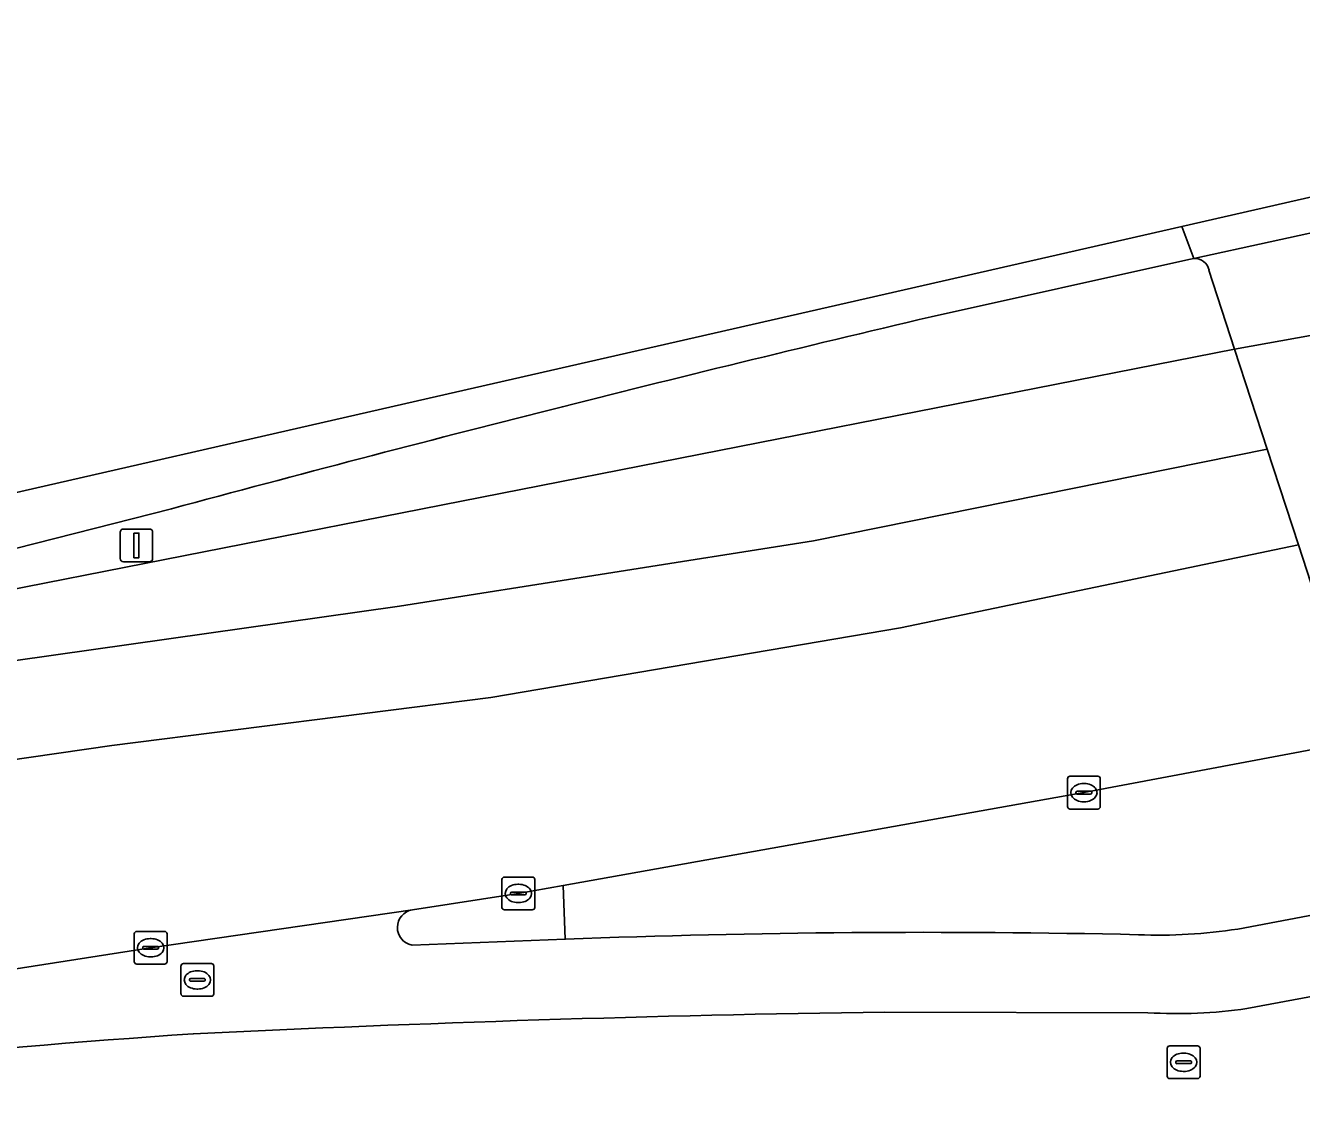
# Model space of a CAD drawing. Extents: x 160377 to 161131, y 383938 to 384853.
# Drawn here: x 160793.95 to 160832.91, y 384819.89 to 384853.04 of the extents above; entities that cross this region are included whole.
import ezdxf

# ---------------------------------------------------------------- set-up
doc = ezdxf.new("R2010")
doc.units = 0
for name, color, linetype in [('IMGEO_Brandkraan', 7, 'Continuous'), ('IMGEO_Fietspad_open', 7, 'Continuous'), ('IMGEO_Kolk', 7, 'Continuous'), ('IMGEO_Lichtmast', 7, 'Continuous'), ('IMGEO_Rijbaan_regionaal_gesloten', 7, 'Continuous'), ('IMGEO_Rioolput', 7, 'Continuous'), ('IMGEO_Verkeerseiland_open', 7, 'Continuous'), ('IMGEO_Voetpad_open', 7, 'Continuous')]:
    doc.layers.add(name, color=color, linetype=linetype)

msp = doc.modelspace()

# ---------------------------------------------------------------- linework, layer by layer
at = {"layer": 'IMGEO_Brandkraan'}
for p, q in [((160828.807, 384820.962), (160828.807, 384821.814)), ((160828.882, 384821.888), (160829.734, 384821.888)), ((160829.295, 384821.668), (160829.32, 384821.668)), ((160829.808, 384821.814), (160829.808, 384820.962)), ((160829.066, 384821.382), (160829.066, 384821.394)), ((160829.504, 384821.345), (160829.106, 384821.345)), ((160829.109, 384821.431), (160829.507, 384821.431)), ((160829.55, 384821.394), (160829.55, 384821.382)), ((160829.734, 384820.888), (160828.882, 384820.888)), ((160829.318, 384821.108), (160829.293, 384821.108))]:
    msp.add_line(p, q, dxfattribs=at)
for points in [[(160828.807, 384820.962), (160828.807, 384821.814)], [(160828.882, 384821.888), (160829.734, 384821.888)], [(160829.808, 384821.814), (160829.808, 384820.962)], [(160829.734, 384820.888), (160828.882, 384820.888)]]:
    msp.add_lwpolyline(points, dxfattribs=at)
for centre, radius, start, end in [((160828.884, 384821.812), 0.0765, 91.552, 178.448), ((160828.884, 384821.812), 0.0765, 91.552, 178.448), ((160829.732, 384821.812), 0.0765, 1.552, 88.448), ((160829.732, 384821.812), 0.0765, 1.552, 88.448), ((160829.106, 384821.391), 0.0403, 85.8775, 175.7526), ((160829.103, 384821.381), 0.0366, 178.938, 274.7102), ((160829.507, 384821.388), 0.043, 264.8664, 352.4533), ((160829.511, 384821.393), 0.0386, 1.7309, 96.639), ((160828.884, 384820.964), 0.0765, 181.552, 268.448), ((160828.884, 384820.964), 0.0765, 181.552, 268.448), ((160829.732, 384820.964), 0.0765, 271.552, 358.448), ((160829.732, 384820.964), 0.0765, 271.552, 358.448)]:
    msp.add_arc(centre, radius, start, end, dxfattribs=at)
for centre, major_axis, ratio, start_param, end_param in [((160829.294, 384821.388), (-0.387, 0.002), 0.722429, 4.712389, 7.853982), ((160829.319, 384821.388), (-0.39, 0.002), 0.717154, 1.570796, 4.712389)]:
    msp.add_ellipse(centre, major_axis=major_axis, ratio=ratio, start_param=start_param, end_param=end_param, dxfattribs=at)
at = {"layer": 'IMGEO_Fietspad_open'}
for points in [[(160831.239, 384823.024), (160836.66, 384824.038), (160836.19, 384826.43), (160835.85, 384826.373), (160830.962, 384825.454)], [(160805.762, 384826.042), (160797.771, 384824.884), (160777.95, 384821.792), (160777.034, 384821.609), (160762.531, 384818.83)], [(160810.426, 384825.145), (160805.751, 384824.962)], [(160820.181, 384822.92), (160828.218, 384822.899)]]:
    msp.add_lwpolyline(points, dxfattribs=at)
for centre, radius, start, end in [((160805.851, 384825.501), 0.548, 99.3679, 259.465), ((160821.454, 384534.167), 291.187, 88.72652, 92.17055), ((160828.552, 384841.116), 15.847, 267.7367, 278.7484), ((160828.728, 384217.243), 605.737, 90.808496, 92.806071), ((160829.121, 384837.641), 14.769, 266.4942, 278.2446), ((160815.809, 384568.74), 254.066, 93.77681, 98.48791)]:
    msp.add_arc(centre, radius, start, end, dxfattribs=at)
at = {"layer": 'IMGEO_Kolk'}
for p, q in [((160825.762, 384829.192), (160825.762, 384830.044)), ((160825.837, 384830.118), (160826.689, 384830.118)), ((160826.25, 384829.898), (160826.275, 384829.898)), ((160826.763, 384830.044), (160826.763, 384829.192)), ((160826.021, 384829.612), (160826.021, 384829.624)), ((160826.459, 384829.575), (160826.061, 384829.575)), ((160826.064, 384829.661), (160826.462, 384829.661)), ((160826.505, 384829.624), (160826.505, 384829.612)), ((160826.689, 384829.118), (160825.837, 384829.118)), ((160826.273, 384829.338), (160826.248, 384829.338)), ((160808.496, 384826.115), (160808.496, 384826.967)), ((160808.571, 384827.041), (160809.423, 384827.041)), ((160808.984, 384826.821), (160809.009, 384826.821)), ((160809.497, 384826.967), (160809.497, 384826.115)), ((160808.755, 384826.535), (160808.755, 384826.547)), ((160809.193, 384826.498), (160808.795, 384826.498)), ((160808.798, 384826.584), (160809.196, 384826.584)), ((160809.239, 384826.547), (160809.239, 384826.535)), ((160809.423, 384826.041), (160808.571, 384826.041)), ((160809.007, 384826.261), (160808.982, 384826.261)), ((160797.27, 384824.457), (160797.27, 384825.309)), ((160797.345, 384825.383), (160798.197, 384825.383)), ((160797.758, 384825.163), (160797.783, 384825.163)), ((160798.271, 384825.309), (160798.271, 384824.457)), ((160797.529, 384824.877), (160797.529, 384824.889)), ((160797.967, 384824.84), (160797.569, 384824.84)), ((160797.572, 384824.926), (160797.97, 384824.926)), ((160798.013, 384824.889), (160798.013, 384824.877)), ((160798.197, 384824.383), (160797.345, 384824.383)), ((160797.781, 384824.603), (160797.756, 384824.603))]:
    msp.add_line(p, q, dxfattribs=at)
for points in [[(160825.762, 384829.192), (160825.762, 384830.044)], [(160825.837, 384830.118), (160826.689, 384830.118)], [(160826.763, 384830.044), (160826.763, 384829.192)], [(160826.689, 384829.118), (160825.837, 384829.118)], [(160808.496, 384826.115), (160808.496, 384826.967)], [(160808.571, 384827.041), (160809.423, 384827.041)], [(160809.497, 384826.967), (160809.497, 384826.115)], [(160809.423, 384826.041), (160808.571, 384826.041)], [(160797.27, 384824.457), (160797.27, 384825.309)], [(160797.345, 384825.383), (160798.197, 384825.383)], [(160798.271, 384825.309), (160798.271, 384824.457)], [(160798.197, 384824.383), (160797.345, 384824.383)]]:
    msp.add_lwpolyline(points, dxfattribs=at)
for centre, radius, start, end in [((160825.839, 384830.042), 0.0765, 91.552, 178.448), ((160825.839, 384830.042), 0.0765, 91.552, 178.448), ((160826.687, 384830.042), 0.0765, 1.552, 88.448), ((160826.687, 384830.042), 0.0765, 1.552, 88.448), ((160826.061, 384829.621), 0.0403, 85.8775, 175.7526), ((160826.058, 384829.611), 0.0366, 178.938, 274.7102), ((160826.462, 384829.618), 0.043, 264.8664, 352.4533), ((160826.466, 384829.623), 0.0386, 1.7309, 96.639), ((160825.839, 384829.194), 0.0765, 181.552, 268.448), ((160825.839, 384829.194), 0.0765, 181.552, 268.448), ((160826.687, 384829.194), 0.0765, 271.552, 358.448), ((160826.687, 384829.194), 0.0765, 271.552, 358.448), ((160808.573, 384826.965), 0.0765, 91.552, 178.448), ((160808.573, 384826.965), 0.0765, 91.552, 178.448), ((160809.421, 384826.965), 0.0765, 1.552, 88.448), ((160809.421, 384826.965), 0.0765, 1.552, 88.448), ((160808.795, 384826.544), 0.0403, 85.8775, 175.7526), ((160808.792, 384826.534), 0.0366, 178.938, 274.7102), ((160809.196, 384826.541), 0.043, 264.8664, 352.4533), ((160809.2, 384826.546), 0.0386, 1.7309, 96.639), ((160808.573, 384826.117), 0.0765, 181.552, 268.448), ((160808.573, 384826.117), 0.0765, 181.552, 268.448), ((160809.421, 384826.117), 0.0765, 271.552, 358.448), ((160809.421, 384826.117), 0.0765, 271.552, 358.448), ((160797.347, 384825.307), 0.0765, 91.552, 178.448), ((160797.347, 384825.307), 0.0765, 91.552, 178.448), ((160798.195, 384825.307), 0.0765, 1.552, 88.448), ((160798.195, 384825.307), 0.0765, 1.552, 88.448), ((160797.569, 384824.886), 0.0403, 85.8775, 175.7526), ((160797.566, 384824.876), 0.0366, 178.938, 274.7102), ((160797.97, 384824.883), 0.043, 264.8664, 352.4533), ((160797.974, 384824.888), 0.0386, 1.7309, 96.639), ((160797.347, 384824.459), 0.0765, 181.552, 268.448), ((160797.347, 384824.459), 0.0765, 181.552, 268.448), ((160798.195, 384824.459), 0.0765, 271.552, 358.448), ((160798.195, 384824.459), 0.0765, 271.552, 358.448)]:
    msp.add_arc(centre, radius, start, end, dxfattribs=at)
for centre, major_axis, ratio, start_param, end_param in [((160826.249, 384829.618), (-0.387, 0.002), 0.722429, 4.712389, 7.853982), ((160826.274, 384829.618), (-0.39, 0.002), 0.717154, 1.570796, 4.712389), ((160808.983, 384826.541), (-0.387, 0.002), 0.722429, 4.712389, 7.853982), ((160809.008, 384826.541), (-0.39, 0.002), 0.717154, 1.570796, 4.712389), ((160797.757, 384824.883), (-0.387, 0.002), 0.722429, 4.712389, 7.853982), ((160797.782, 384824.883), (-0.39, 0.002), 0.717154, 1.570796, 4.712389)]:
    msp.add_ellipse(centre, major_axis=major_axis, ratio=ratio, start_param=start_param, end_param=end_param, dxfattribs=at)
at = {"layer": 'IMGEO_Lichtmast'}
for p, q in [((160796.942, 384837.666), (160797.732, 384837.666)), ((160797.732, 384837.666), (160796.942, 384837.666)), ((160796.842, 384836.766), (160796.842, 384837.566)), ((160796.842, 384837.566), (160796.842, 384836.766)), ((160797.832, 384837.566), (160797.832, 384836.766)), ((160797.832, 384836.766), (160797.832, 384837.566)), ((160797.732, 384836.666), (160796.942, 384836.666)), ((160796.942, 384836.666), (160797.732, 384836.666))]:
    msp.add_line(p, q, dxfattribs=at)
msp.add_lwpolyline([(160797.262, 384837.541), (160797.412, 384837.541), (160797.412, 384836.791), (160797.262, 384836.791), (160797.262, 384837.541)], dxfattribs=at)
for centre, start, end in [((160796.942, 384837.566), 90, 180), ((160796.942, 384837.566), 90, 180), ((160797.732, 384837.566), 0, 90), ((160797.732, 384837.566), 360, 90), ((160796.942, 384836.766), 180, 270), ((160796.942, 384836.766), 180, 270), ((160797.732, 384836.766), 270, 0), ((160797.732, 384836.766), 270, 0)]:
    msp.add_arc(centre, 0.1, start, end, dxfattribs=at)
at = {"layer": 'IMGEO_Rijbaan_regionaal_gesloten'}
for points in [[(160860.695, 384839.343), (160856.132, 384853.037), (160829.254, 384846.905), (160829.618, 384845.927), (160834.283, 384846.938), (160839.005, 384847.961), (160839.113, 384847.984), (160840.101, 384848.235), (160840.959, 384848.377)], [(160821.599, 384844.146), (160829.468, 384845.895), (160829.618, 384845.927), (160829.254, 384846.905), (160806.499, 384841.714), (160790.719, 384838.114), (160734.589, 384826.879), (160672.527, 384814.457), (160614.171, 384806.098), (160545.148, 384802.929), (160536.931, 384801.145)], [(160841.454, 384845.809), (160840.019, 384845.234), (160839.888, 384845.199), (160835.212, 384843.943), (160830.865, 384843.152), (160831.861, 384840.102), (160832.812, 384837.187), (160833.826, 384834.082), (160860.695, 384839.343)], [(160620.019, 384800.647), (160623.941, 384800.965), (160636.271, 384802.448), (160652.633, 384805.11), (160663.941, 384807.107), (160687.886, 384811.633), (160723.538, 384818.688), (160757.394, 384825.337), (160773.567, 384827.732), (160796.581, 384831.06), (160808.154, 384832.524), (160820.659, 384834.653), (160832.812, 384837.187), (160831.861, 384840.102), (160818.009, 384837.306), (160805.372, 384835.31), (160791.27, 384833.313), (160761.012, 384829.451), (160759.855, 384829.172), (160673.267, 384812.223)], [(160666.233, 384811.987), (160791.269, 384836.471), (160798.406, 384838.282)], [(160833.826, 384834.082), (160832.812, 384837.187), (160820.659, 384834.653), (160808.154, 384832.524), (160796.581, 384831.06), (160773.567, 384827.732), (160757.394, 384825.337), (160723.538, 384818.688), (160687.886, 384811.633), (160663.941, 384807.107), (160652.633, 384805.11), (160636.271, 384802.448), (160623.941, 384800.965), (160620.019, 384800.647)], [(160777.95, 384821.792), (160797.771, 384824.884), (160805.762, 384826.042), (160808.996, 384826.543), (160810.363, 384826.78), (160826.262, 384829.619), (160834.76, 384831.221)]]:
    msp.add_lwpolyline(points, dxfattribs=at)
msp.add_lwpolyline([(160831.861, 384840.102), (160830.865, 384843.152), (160791.519, 384835.419), (160761.012, 384829.451), (160791.27, 384833.313), (160805.372, 384835.31), (160818.009, 384837.306)], close=True, dxfattribs=at)
msp.add_arc((160990.969, 384125.466), 738.368, 103.260794, 105.117236, dxfattribs=at)
at = {"layer": 'IMGEO_Rioolput'}
for p, q in [((160798.772, 384824.402), (160799.624, 384824.402)), ((160798.697, 384823.476), (160798.697, 384824.328)), ((160799.185, 384824.182), (160799.21, 384824.182)), ((160799.698, 384824.328), (160799.698, 384823.476)), ((160798.956, 384823.896), (160798.956, 384823.908)), ((160799.394, 384823.859), (160798.996, 384823.859)), ((160798.999, 384823.945), (160799.397, 384823.945)), ((160799.208, 384823.622), (160799.183, 384823.622)), ((160799.44, 384823.908), (160799.44, 384823.896)), ((160799.624, 384823.402), (160798.772, 384823.402))]:
    msp.add_line(p, q, dxfattribs=at)
for points in [[(160798.772, 384824.402), (160799.624, 384824.402)], [(160798.697, 384823.476), (160798.697, 384824.328)], [(160799.698, 384824.328), (160799.698, 384823.476)], [(160799.624, 384823.402), (160798.772, 384823.402)]]:
    msp.add_lwpolyline(points, dxfattribs=at)
for centre, radius, start, end in [((160798.774, 384824.326), 0.0765, 91.552, 178.448), ((160798.774, 384824.326), 0.0765, 91.552, 178.448), ((160799.622, 384824.326), 0.0765, 1.552, 88.448), ((160799.622, 384824.326), 0.0765, 1.552, 88.448), ((160798.996, 384823.905), 0.0403, 85.8775, 175.7526), ((160798.993, 384823.895), 0.0366, 178.938, 274.7102), ((160799.397, 384823.902), 0.043, 264.8664, 352.4533), ((160799.401, 384823.907), 0.0386, 1.7309, 96.639), ((160798.774, 384823.478), 0.0765, 181.552, 268.448), ((160798.774, 384823.478), 0.0765, 181.552, 268.448), ((160799.622, 384823.478), 0.0765, 271.552, 358.448), ((160799.622, 384823.478), 0.0765, 271.552, 358.448)]:
    msp.add_arc(centre, radius, start, end, dxfattribs=at)
for centre, major_axis, ratio, start_param, end_param in [((160799.184, 384823.902), (-0.387, 0.002), 0.722429, 4.712389, 7.853982), ((160799.209, 384823.902), (-0.39, 0.002), 0.717154, 1.570796, 4.712389)]:
    msp.add_ellipse(centre, major_axis=major_axis, ratio=ratio, start_param=start_param, end_param=end_param, dxfattribs=at)
at = {"layer": 'IMGEO_Verkeerseiland_open'}
for points in [[(160829.618, 384845.927), (160829.468, 384845.895), (160821.599, 384844.146)], [(160798.406, 384838.282), (160791.269, 384836.471), (160791.519, 384835.419), (160830.865, 384843.152), (160830.082, 384845.569)], [(160836.194, 384826.949), (160834.76, 384831.221), (160826.262, 384829.619), (160810.363, 384826.78), (160810.426, 384825.145)], [(160805.751, 384824.962), (160810.426, 384825.145), (160810.363, 384826.78), (160808.996, 384826.543), (160805.762, 384826.042)], [(160830.962, 384825.454), (160835.85, 384826.373)]]:
    msp.add_lwpolyline(points, dxfattribs=at)
for centre, radius, start, end in [((160829.638, 384845.473), 0.455, 12.2269, 92.469), ((160990.969, 384125.466), 738.368, 103.260794, 105.117236), ((160805.851, 384825.501), 0.548, 99.3679, 259.465), ((160821.454, 384534.167), 291.187, 88.72652, 92.17055), ((160828.552, 384841.116), 15.847, 267.7367, 278.7484)]:
    msp.add_arc(centre, radius, start, end, dxfattribs=at)
at = {"layer": 'IMGEO_Voetpad_open'}
for points in [[(160834.283, 384846.938), (160829.618, 384845.927)], [(160830.082, 384845.569), (160830.865, 384843.152), (160835.212, 384843.943)], [(160842.205, 384824.457), (160841.246, 384824.622), (160839.651, 384824.631), (160836.66, 384824.038), (160831.239, 384823.024)], [(160828.218, 384822.899), (160820.181, 384822.92)]]:
    msp.add_lwpolyline(points, dxfattribs=at)
for centre, radius, start, end in [((160829.638, 384845.473), 0.455, 12.2269, 92.469), ((160828.728, 384217.243), 605.737, 90.808496, 92.806071), ((160829.121, 384837.641), 14.769, 266.4942, 278.2446), ((160815.809, 384568.74), 254.066, 93.77681, 98.48791)]:
    msp.add_arc(centre, radius, start, end, dxfattribs=at)

doc.saveas('drawing.dxf')
